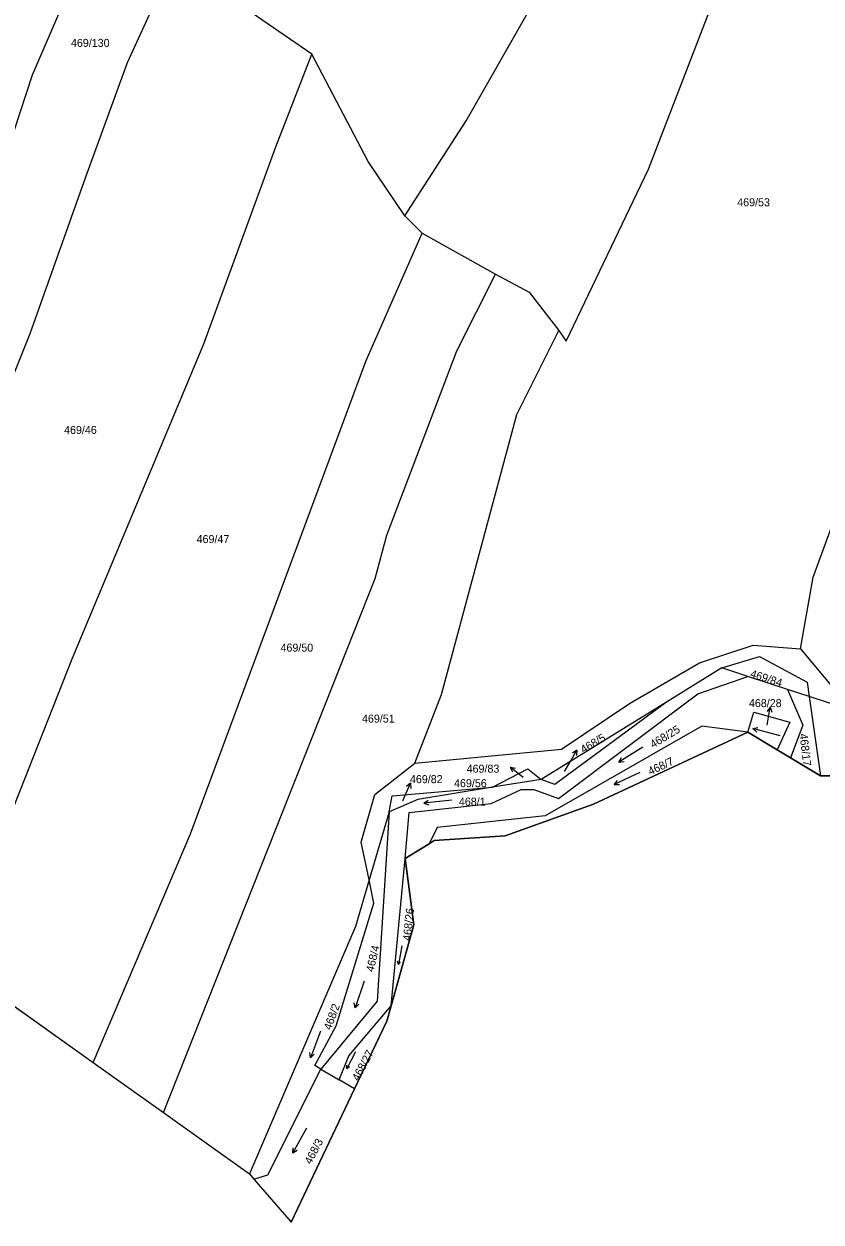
# Model space of a CAD drawing. Extents: x -757266 to -753360, y -1162585 to -1157740.
# Drawn here: x -754451 to -754281.6, y -1162162.7 to -1161908.2 of the extents above; entities that cross this region are included whole.
import ezdxf

# ---------------------------------------------------------------- set-up
doc = ezdxf.new("R2010")
doc.units = 0
for name, color, linetype in [('Hranice kat_území', 7, 'Continuous'), ('Hranice parcel', 7, 'Continuous'), ('Parcelní čísla', 7, 'Continuous'), ('Pop  PČ popisy', 7, 'Continuous'), ('Značky kultur', 7, 'Continuous')]:
    doc.layers.add(name, color=color, linetype=linetype)

msp = doc.modelspace()

# ---------------------------------------------------------------- linework, layer by layer
at = {"layer": 'Hranice kat_území'}
msp.add_lwpolyline([(-754466.25, -1162107.52), (-754436.27, -1162128.86), (-754421.37, -1162139.46), (-754403.09, -1162152.48), (-754402.13, -1162153.59), (-754394.24, -1162162.73), (-754380.72, -1162134.45), (-754377.75, -1162128.22), (-754373.85, -1162120.06), (-754372.94, -1162116.8), (-754368.13, -1162099.57), (-754369.96, -1162085.51), (-754364.9, -1162082.35), (-754363.77, -1162081.64), (-754348.74, -1162080.68), (-754329.95, -1162073.93), (-754297.09, -1162058.67), (-754290.89, -1162062.4), (-754288.06, -1162064.1), (-754281.7, -1162067.93), (-754269.26, -1162067.93)], dxfattribs=at)
at = {"layer": 'Hranice parcel'}
for p, q in [((-754389.83, -1161914.59), (-754402.47, -1161905.88)), ((-754366.36, -1161952.61), (-754370.04, -1161948.93)), ((-754366.36, -1161952.61), (-754350.79, -1161961.37)), ((-754285.91, -1162040.96), (-754275.03, -1162054.06)), ((-754302.64, -1162044.98), (-754314.44, -1162052.26)), ((-754297.09, -1162046.81), (-754302.64, -1162044.98)), ((-754288.72, -1162049.56), (-754297.09, -1162046.81)), ((-754284.09, -1162051.08), (-754288.72, -1162049.56)), ((-754314.44, -1162052.26), (-754341.05, -1162068.68)), ((-754275.03, -1162054.06), (-754284.09, -1162051.08)), ((-754284.09, -1162051.08), (-754281.7, -1162067.93)), ((-754297.09, -1162058.67), (-754329.95, -1162073.93)), ((-754290.89, -1162062.4), (-754297.09, -1162058.67)), ((-754288.06, -1162064.1), (-754290.89, -1162062.4)), ((-754376.4, -1162071.92), (-754367.92, -1162065.22)), ((-754281.7, -1162067.93), (-754288.06, -1162064.1)), ((-754269.26, -1162067.93), (-754281.7, -1162067.93)), ((-754341.05, -1162068.68), (-754351.41, -1162070.37)), ((-754373.39, -1162075.55), (-754377.65, -1162090.06)), ((-754364.9, -1162082.35), (-754369.96, -1162085.51)), ((-754363.77, -1162081.64), (-754364.9, -1162082.35)), ((-754372.94, -1162116.8), (-754369.96, -1162085.51)), ((-754377.65, -1162090.06), (-754380.56, -1162099.95)), ((-754380.56, -1162099.95), (-754403.09, -1162152.48)), ((-754466.25, -1162107.52), (-754436.27, -1162128.86)), ((-754436.27, -1162128.86), (-754421.37, -1162139.46)), ((-754377.75, -1162128.22), (-754380.72, -1162134.45)), ((-754387.93, -1162130.28), (-754384.02, -1162132.54)), ((-754380.72, -1162134.45), (-754394.24, -1162162.73)), ((-754380.72, -1162134.45), (-754384.02, -1162132.54)), ((-754421.37, -1162139.46), (-754403.09, -1162152.48)), ((-754403.09, -1162152.48), (-754402.13, -1162153.59)), ((-754402.13, -1162153.59), (-754394.24, -1162162.73))]:
    msp.add_line(p, q, dxfattribs=at)
for points in [[(-754370.04, -1161948.93), (-754357.03, -1161928.79), (-754310, -1161846.32), (-754293.11, -1161815.58), (-754279.19, -1161781.92), (-754253.29, -1161725.77), (-754252.94, -1161721.19), (-754246.78, -1161706.04), (-754238.54, -1161693.87)], [(-754337.27, -1161973.33), (-754335.76, -1161975.6), (-754318.21, -1161939.03), (-754298.99, -1161889.07), (-754285.98, -1161857.52)], [(-754285.91, -1162040.96), (-754283.2, -1162025.75), (-754276.32, -1162006.83), (-754266.54, -1161972.36), (-754259.4, -1161927.37), (-754248.26, -1161868.24), (-754250.52, -1161867.58)], [(-754433.81, -1161884.86), (-754436.85, -1161890.29), (-754449.3, -1161919.07), (-754458.37, -1161946.57), (-754488.93, -1162022.92), (-754490.05, -1162021.88)], [(-754419.97, -1161896.65), (-754429.08, -1161916.48), (-754437.93, -1161940.74), (-754449.74, -1161974.05), (-754492.53, -1162080.68)], [(-754466.25, -1162107.52), (-754440.74, -1162043.05), (-754412.78, -1161976.15), (-754397.47, -1161934.28), (-754389.83, -1161914.59)], [(-754370.04, -1161948.93), (-754377.82, -1161937.4), (-754389.83, -1161914.59)], [(-754436.27, -1162128.86), (-754415.59, -1162080.27), (-754378.29, -1161979.68), (-754366.36, -1161952.61)], [(-754421.37, -1162139.46), (-754397.45, -1162079.29), (-754376.37, -1162026.03), (-754373.84, -1162016.78), (-754359, -1161977.62), (-754350.79, -1161961.37)], [(-754350.79, -1161961.37), (-754343.63, -1161965.16), (-754337.27, -1161973.33)], [(-754367.92, -1162065.22), (-754362.27, -1162050.68), (-754346.2, -1161991.14), (-754337.27, -1161973.33)], [(-754367.92, -1162065.22), (-754336.75, -1162062.29), (-754322.27, -1162052.56), (-754307.4, -1162043.89), (-754295.97, -1162040.17), (-754285.91, -1162040.96)], [(-754302.64, -1162044.98), (-754294.62, -1162042.59), (-754284.52, -1162048.04), (-754284.09, -1162051.08)], [(-754369.96, -1162085.51), (-754369.15, -1162075.72), (-754351.7, -1162073.83), (-754345.34, -1162070.85), (-754342.63, -1162070.85), (-754337.36, -1162072.75), (-754307.72, -1162050.52), (-754297.09, -1162046.81)], [(-754288.72, -1162049.56), (-754285.41, -1162057.15), (-754288.06, -1162064.1)], [(-754314.44, -1162052.26), (-754338.17, -1162069.8), (-754341.05, -1162068.68)], [(-754297.09, -1162058.67), (-754295.82, -1162054.37), (-754288.22, -1162056.51), (-754290.89, -1162062.4)], [(-754297.09, -1162058.67), (-754306.87, -1162057.4), (-754340.2, -1162076.46), (-754363.2, -1162078.89), (-754364.9, -1162082.35)], [(-754351.41, -1162070.37), (-754343.91, -1162066.47), (-754341.05, -1162068.68)], [(-754351.41, -1162070.37), (-754367.29, -1162072.95), (-754373.39, -1162075.55)], [(-754373.39, -1162075.55), (-754372.72, -1162072.2), (-754351.41, -1162070.37)], [(-754377.65, -1162090.06), (-754379.3, -1162082.03), (-754376.4, -1162071.92)], [(-754373.39, -1162075.55), (-754375.89, -1162115.82), (-754387.93, -1162130.28)], [(-754329.95, -1162073.93), (-754348.74, -1162080.68), (-754363.77, -1162081.64)], [(-754369.96, -1162085.51), (-754368.13, -1162099.57), (-754372.94, -1162116.8)], [(-754387.93, -1162130.28), (-754389.2, -1162129.5), (-754384.67, -1162121.02), (-754376.64, -1162095.01), (-754377.65, -1162090.06)], [(-754384.02, -1162132.54), (-754381.95, -1162127.43), (-754372.94, -1162116.8)], [(-754372.94, -1162116.8), (-754373.85, -1162120.06), (-754377.75, -1162128.22)], [(-754402.13, -1162153.59), (-754399.18, -1162152.67), (-754387.93, -1162130.28)]]:
    msp.add_lwpolyline(points, dxfattribs=at)
at = {"layer": 'Pop  PČ popisy'}
for p, q in [((-754292.371, -1162053.366), (-754293.022, -1162054.277)), ((-754292.84, -1162056.33), (-754292.371, -1162053.366)), ((-754292.371, -1162053.366), (-754292.033, -1162054.433)), ((-754292.98, -1162057.2), (-754292.84, -1162056.33)), ((-754334.97, -1162065.1), (-754333.47, -1162062.501)), ((-754333.47, -1162062.501), (-754334.404, -1162063.118)), ((-754333.47, -1162062.501), (-754333.537, -1162063.619)), ((-754336.07, -1162067.03), (-754334.97, -1162065.1)), ((-754345.31, -1162067.96), (-754347.642, -1162066.071)), ((-754347.642, -1162066.071), (-754346.549, -1162066.313)), ((-754347.642, -1162066.071), (-754347.179, -1162067.091)), ((-754344.91, -1162068.29), (-754345.31, -1162067.96)), ((-754370.03, -1162072.22), (-754368.809, -1162069.478)), ((-754368.809, -1162069.478), (-754369.674, -1162070.19)), ((-754368.809, -1162069.478), (-754368.759, -1162070.597)), ((-754370.49, -1162073.24), (-754370.03, -1162072.22))]:
    msp.add_line(p, q, dxfattribs=at)
at = {"layer": 'Značky kultur'}
for p, q in [((-754296.052, -1162057.901), (-754294.978, -1162057.669)), ((-754290.257, -1162059.454), (-754296.052, -1162057.901)), ((-754296.052, -1162057.901), (-754295.238, -1162058.638)), ((-754319.445, -1162061.812), (-754324.533, -1162064.992)), ((-754324.533, -1162064.992), (-754323.97, -1162064.049)), ((-754324.533, -1162064.992), (-754323.439, -1162064.899)), ((-754320.08, -1162067.222), (-754325.518, -1162069.757)), ((-754325.518, -1162069.757), (-754324.844, -1162068.89)), ((-754325.518, -1162069.757), (-754324.421, -1162069.799)), ((-754360.024, -1162073.09), (-754365.992, -1162073.717)), ((-754365.992, -1162073.717), (-754365.072, -1162073.116)), ((-754365.992, -1162073.717), (-754364.967, -1162074.113)), ((-754370.689, -1162104.051), (-754371.387, -1162108.01)), ((-754371.387, -1162108.01), (-754371.604, -1162107.307)), ((-754371.387, -1162108.01), (-754370.942, -1162107.423)), ((-754378.677, -1162111.547), (-754380.63, -1162117.22)), ((-754380.63, -1162117.22), (-754380.786, -1162116.133)), ((-754380.63, -1162117.22), (-754379.838, -1162116.459)), ((-754387.979, -1162122.212), (-754390.129, -1162127.814)), ((-754390.129, -1162127.814), (-754390.247, -1162126.722)), ((-754380.507, -1162126.583), (-754382.394, -1162130.132)), ((-754390.129, -1162127.814), (-754389.311, -1162127.081)), ((-754382.394, -1162130.132), (-754382.383, -1162129.396)), ((-754382.394, -1162130.132), (-754381.79, -1162129.712)), ((-754390.941, -1162142.797), (-754393.85, -1162148.045)), ((-754393.85, -1162148.045), (-754393.815, -1162146.947)), ((-754393.85, -1162148.045), (-754392.938, -1162147.433))]:
    msp.add_line(p, q, dxfattribs=at)

# ---------------------------------------------------------------- texts
at = {"layer": 'Parcelní čísla'}
for s, p in [('469/130', (-754441.02, -1161913.06)), ('469/53', (-754299.38, -1161946.92)), ('469/46', (-754442.48, -1161995.29)), ('469/47', (-754414.31, -1162018.48)), ('469/50', (-754396.47, -1162041.54)), ('468/28', (-754296.89, -1162053.33)), ('469/51', (-754379.15, -1162056.62)), ('469/83', (-754356.905, -1162067.26)), ('469/82', (-754368.96, -1162069.48)), ('469/56', (-754359.58, -1162070.34)), ('468/1', (-754358.55, -1162074.26))]:
    msp.add_text(s, height=1.7, dxfattribs=at).set_placement(p)
for s, rotation, p in [('469/84', 342, (-754296.752, -1162046.918)), ('468/25', 31, (-754317.292, -1162062.108)), ('468/5', 31, (-754332.052, -1162063.218)), ('468/17', 277, (-754286.153, -1162059.043)), ('468/7', 25, (-754317.86, -1162067.84)), ('468/26', 84, (-754368.794, -1162103.048)), ('468/4', 77, (-754376.691, -1162109.711)), ('468/2', 70, (-754385.751, -1162122.07)), ('468/27', 62, (-754379.879, -1162132.899)), ('468/3', 62, (-754389.999, -1162150.599))]:
    msp.add_text(s, height=1.7, rotation=rotation, dxfattribs=at).set_placement(p)

doc.saveas('drawing.dxf')
